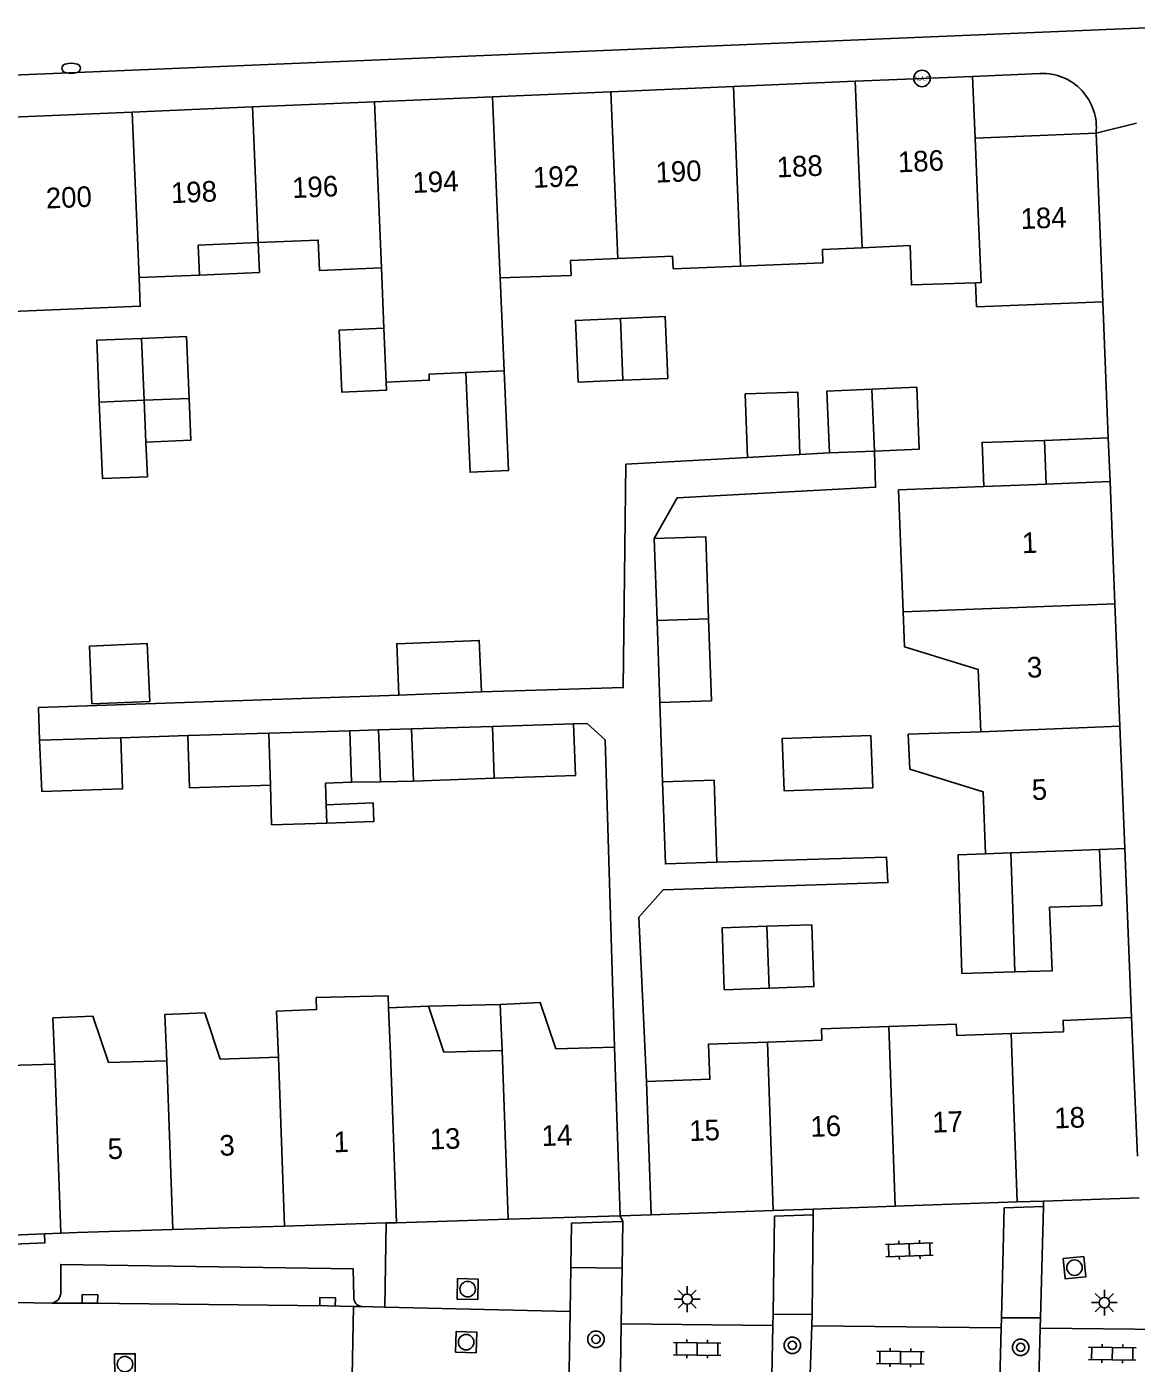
# Model space of a CAD drawing. Extents: x 132999 to 136000, y 398499 to 400501.
# Drawn here: x 133700.7 to 133754.4, y 398594.1 to 398658.9 of the extents above; entities that cross this region are included whole.
import ezdxf

# ---------------------------------------------------------------- set-up
doc = ezdxf.new("R2010")
doc.units = 0
for name, color, linetype in [('gg-afsc-erfafscheiding', 7, 'Continuous'), ('gg-afsc-muur', 7, 'Continuous'), ('gg-anno-huisnummerreeks BGT', 7, 'Continuous'), ('gg-bbg-bijgebouw', 7, 'Continuous'), ('gg-bbg-gedigitaliseerde bebouwing', 7, 'Continuous'), ('gg-bbg-gedigitaliseerde bijgebouw', 7, 'Continuous'), ('gg-bbg-hoofdgebouw', 7, 'Continuous'), ('gg-bbg-luifel en loopbrug', 7, 'Continuous'), ('gg-bbg-tussenscheiding', 7, 'Continuous'), ('gg-knt-verharding', 7, 'Continuous'), ('gg-knt-verharding nz', 7, 'Continuous'), ('gt-grn-weggrens', 7, 'Continuous'), ('gt-symb-boom', 7, 'Continuous'), ('gt-symb-brandkraan', 7, 'Continuous'), ('gt-symb-hoogtemerk', 7, 'Continuous'), ('gt-symb-klinker verharding', 7, 'Continuous'), ('gt-symb-kolk', 7, 'Continuous'), ('gt-symb-lichtmast', 7, 'Continuous'), ('gt-symb-rioolschacht', 7, 'Continuous')]:
    doc.layers.add(name, color=color, linetype=linetype)

# ---------------------------------------------------------------- blocks, each defined once
blk = doc.blocks.new('gt0-HMERK')
at = {"layer": 'gt-symb-hoogtemerk'}
blk.add_circle((0, 0), 0.4, dxfattribs=at)
blk.add_text('N.A.P', height=0.2, dxfattribs=at).set_placement((-0.354, -0.1))
blk = doc.blocks.new('gt0-BR')
at = {"layer": 'gt-symb-brandkraan'}
for centre, radius, start, end in [((-0.244, 0), 0.206, 107.56694, 252.43307), ((0.599, -2.664), 3, 106.89205, 107.56694), ((0, -0.691), 0.938, 73.10799, 106.89205), ((-0.599, -2.664), 3, 72.43309, 73.10799), ((0.244, 0), 0.206, 287.56695, 72.43309), ((0.599, 2.664), 3, 252.43307, 253.10797), ((0, 0.691), 0.938, 253.10797, 286.89206), ((-0.599, 2.664), 3, 286.89206, 287.56695)]:
    blk.add_arc(centre, radius, start, end, dxfattribs=at)
blk = doc.blocks.new('gt0-RS')
at = {"layer": 'gt-symb-rioolschacht'}
blk.add_lwpolyline([(-0.5, -0.5), (0.5, -0.5), (0.5, 0.5), (-0.5, 0.5)], close=True, dxfattribs=at)
blk.add_circle((0, 0), 0.375, dxfattribs=at)
blk = doc.blocks.new('gt0-LMAST')
at = {"layer": 'gt-symb-lichtmast'}
for p, q in [((-0.182, 0.173), (-0.447, 0.438)), ((-0.005, 0.246), (-0.005, 0.621)), ((0.172, 0.173), (0.437, 0.438)), ((-0.255, -0.004), (-0.63, -0.004)), ((-0.182, -0.181), (-0.447, -0.446)), ((-0.005, -0.254), (-0.005, -0.629)), ((0.437, -0.446), (0.172, -0.181)), ((0.245, -0.004), (0.62, -0.004))]:
    blk.add_line(p, q, dxfattribs=at)
blk.add_circle((-0.005, -0.004), 0.25, dxfattribs=at)
blk = doc.blocks.new('gt0-KL1')
at = {"layer": 'gt-symb-klinker verharding'}
for p, q in [((-1.15, 0.3), (1.15, 0.3)), ((-1, -0.3), (-1, 0.3)), ((-0.5, 0.3), (-0.5, 0.45)), ((0, -0.3), (0, 0.3)), ((0.5, 0.3), (0.5, 0.45)), ((1, -0.3), (1, 0.3)), ((-1.15, -0.3), (1.15, -0.3)), ((-0.5, -0.45), (-0.5, -0.3)), ((0.5, -0.45), (0.5, -0.3))]:
    blk.add_line(p, q, dxfattribs=at)
blk = doc.blocks.new('gt0-BOOM')
at = {"layer": 'gt-symb-boom'}
for radius in [0.4, 0.2]:
    blk.add_circle((0, 0), radius, dxfattribs=at)
blk = doc.blocks.new('gt0-KOLK')
at = {"layer": 'gt-symb-kolk'}
blk.add_lwpolyline([(0, 0), (0.375, 0), (0.375, 0.4), (-0.375, 0.4), (-0.375, 0), (0, 0)], dxfattribs=at)

msp = doc.modelspace()

# ---------------------------------------------------------------- linework, layer by layer
at = {"layer": 'gg-afsc-erfafscheiding'}
for p, q in [((133735.592, 398637.983), (133729.699, 398637.652)), ((133739.573, 398638.206), (133738.132, 398638.125)), ((133731.349, 398626.098), (133731.48, 398622.254)), ((133705.215, 398624.396), (133708.47, 398624.495))]:
    msp.add_line(p, q, dxfattribs=at)
for points in [[(133731.074, 398634.056), (133732.183, 398636.024), (133741.801, 398636.541), (133741.748, 398638.296)], [(133729.699, 398637.652), (133729.577, 398626.825), (133722.697, 398626.617)], [(133718.7, 398626.454), (133701.233, 398625.857), (133701.278, 398624.277)], [(133729.143, 398609.395), (133728.691, 398624.293), (133727.824, 398625.082), (133727.168, 398625.062)], [(133734.117, 398618.363), (133742.336, 398618.601), (133742.405, 398617.371), (133731.501, 398617.015), (133730.333, 398615.692), (133730.697, 398607.731)]]:
    msp.add_lwpolyline(points, dxfattribs=at)
at = {"layer": 'gg-afsc-muur'}
for p, q in [((133746.5, 398656.461), (133749.789, 398656.601)), ((133753.085, 398638.93), (133752.82, 398645.521)), ((133754.211, 398610.825), (133753.88, 398619.021))]:
    msp.add_line(p, q, dxfattribs=at)
msp.add_arc((133749.889, 398653.986), 2.617, 353.75042, 92.17993, dxfattribs=at)
at = {"layer": 'gg-bbg-bijgebouw'}
for p, q in [((133750.07, 398636.691), (133749.99, 398638.801)), ((133748.556, 398613.039), (133745.978, 398612.961))]:
    msp.add_line(p, q, dxfattribs=at)
for points in [[(133749.99, 398638.801), (133746.963, 398638.716), (133747.046, 398636.575)], [(133748.556, 398613.039), (133750.366, 398613.094), (133750.232, 398616.178)]]:
    msp.add_lwpolyline(points, dxfattribs=at)
at = {"layer": 'gg-bbg-gedigitaliseerde bebouwing'}
for p, q in [((133741.15, 398648.154), (133739.227, 398648.073)), ((133743.478, 398648.253), (133741.15, 398648.154)), ((133729.312, 398647.628), (133727.024, 398647.531)), ((133731.967, 398647.741), (133729.312, 398647.628)), ((133709.038, 398646.827), (133706.106, 398646.704)), ((133717.854, 398647.18), (133717.976, 398644.244)), ((133723.603, 398646.691), (133723.799, 398642.184)), ((133746.693, 398645.293), (133746.65, 398646.454)), ((133723.799, 398642.184), (133721.941, 398642.105)), ((133742.909, 398636.415), (133743.146, 398630.491)), ((133743.146, 398630.491), (133743.213, 398628.806)), ((133743.391, 398624.563), (133746.899, 398624.683)), ((133718.19, 398611.303), (133720.128, 398611.386)), ((133720.128, 398611.386), (133720.884, 398609.144)), ((133723.706, 398609.23), (133723.61, 398611.468)), ((133750.917, 398610.141), (133748.378, 398610.053)), ((133729.143, 398609.395), (133726.304, 398609.309)), ((133729.42, 398601.211), (133729.143, 398609.395)), ((133707.446, 398608.736), (133704.624, 398608.651)), ((133712.866, 398608.901), (133710.044, 398608.815)), ((133723.706, 398609.23), (133720.884, 398609.144)), ((133702.026, 398608.572), (133699.204, 398608.486)), ((133730.697, 398607.731), (133730.93, 398601.271))]:
    msp.add_line(p, q, dxfattribs=at)
for points in [[(133711.882, 398648.4), (133708.977, 398648.278), (133709.038, 398646.827)], [(133717.854, 398647.18), (133714.849, 398647.053), (133714.787, 398648.522), (133711.882, 398648.4)], [(133746.65, 398646.454), (133743.543, 398646.348), (133743.478, 398648.253)], [(133723.603, 398646.691), (133727.049, 398646.809), (133727.024, 398647.531)], [(133735.258, 398647.255), (133731.991, 398647.129), (133731.967, 398647.741)], [(133735.258, 398647.255), (133739.255, 398647.425), (133739.227, 398648.073)], [(133699.882, 398647.271), (133699.976, 398645.055), (133706.165, 398645.318), (133706.106, 398646.704)], [(133721.941, 398642.105), (133720.163, 398642.029), (133720.175, 398641.73), (133718.085, 398641.641)], [(133743.213, 398628.806), (133746.779, 398627.701), (133746.899, 398624.683)], [(133743.391, 398624.563), (133743.459, 398622.874), (133747.014, 398621.773), (133747.134, 398618.762)], [(133712.866, 398608.901), (133712.77, 398611.139), (133714.708, 398611.222), (133714.695, 398611.798), (133718.177, 398611.879), (133718.19, 398611.303)], [(133723.61, 398611.468), (133725.548, 398611.551), (133726.304, 398609.309)], [(133702.026, 398608.572), (133701.93, 398610.81), (133703.868, 398610.893), (133704.624, 398608.651)], [(133707.446, 398608.736), (133707.35, 398610.974), (133709.288, 398611.057), (133710.044, 398608.815)], [(133736.558, 398609.643), (133739.199, 398609.735), (133739.18, 398610.274), (133742.448, 398610.388)], [(133748.378, 398610.053), (133745.735, 398609.961), (133745.716, 398610.501), (133742.448, 398610.388)], [(133736.558, 398609.643), (133733.714, 398609.545), (133733.775, 398607.841), (133730.697, 398607.731)]]:
    msp.add_lwpolyline(points, dxfattribs=at)
at = {"layer": 'gg-bbg-gedigitaliseerde bijgebouw'}
for p, q in [((133706.354, 398640.757), (133704.18, 398640.667)), ((133708.529, 398640.847), (133706.354, 398640.757)), ((133738.132, 398638.125), (133735.592, 398637.983)), ((133741.748, 398638.296), (133739.573, 398638.206)), ((133731.074, 398634.056), (133731.212, 398630.077)), ((133731.212, 398630.077), (133731.349, 398626.098)), ((133718.7, 398626.454), (133722.697, 398626.617)), ((133719.316, 398624.824), (133723.242, 398624.943)), ((133719.404, 398622.293), (133719.316, 398624.824)), ((133723.242, 398624.943), (133727.168, 398625.062)), ((133701.278, 398624.277), (133705.215, 398624.396)), ((133708.47, 398624.495), (133712.396, 398624.614)), ((133712.396, 398624.614), (133716.322, 398624.733)), ((133716.322, 398624.733), (133716.408, 398622.235)), ((133723.318, 398622.428), (133719.404, 398622.293)), ((133715.179, 398621.149), (133715.206, 398620.258))]:
    msp.add_line(p, q, dxfattribs=at)
for points in [[(133718.085, 398641.641), (133718.101, 398641.247), (133715.926, 398641.156), (133715.802, 398644.153), (133717.976, 398644.244)], [(133729.56, 398641.725), (133727.385, 398641.635), (133727.259, 398644.631), (133729.434, 398644.722)], [(133729.434, 398644.722), (133731.609, 398644.813), (133731.734, 398641.815), (133729.56, 398641.725)], [(133704.18, 398640.667), (133704.054, 398643.663), (133706.229, 398643.754)], [(133706.229, 398643.754), (133708.404, 398643.845), (133708.529, 398640.847)], [(133735.592, 398637.983), (133735.487, 398641.066), (133738.029, 398641.153), (133738.132, 398638.125)], [(133739.573, 398638.206), (133739.447, 398641.202), (133741.622, 398641.293)], [(133741.622, 398641.293), (133743.797, 398641.384), (133743.922, 398638.386), (133741.748, 398638.296)], [(133731.074, 398634.056), (133733.572, 398634.142), (133733.71, 398630.163)], [(133733.71, 398630.163), (133733.847, 398626.185), (133731.349, 398626.098)], [(133703.705, 398628.838), (133706.502, 398628.956), (133706.62, 398626.159), (133703.823, 398626.041), (133703.705, 398628.838)], [(133722.697, 398626.617), (133722.595, 398629.115), (133718.598, 398628.952), (133718.7, 398626.454)], [(133727.168, 398625.062), (133727.254, 398622.564), (133723.318, 398622.428)], [(133705.215, 398624.396), (133705.3, 398621.915), (133701.397, 398621.78), (133701.278, 398624.277)], [(133712.472, 398622.099), (133708.558, 398621.964), (133708.47, 398624.495)], [(133741.582, 398624.501), (133741.669, 398621.971), (133737.371, 398621.824), (133737.284, 398624.354), (133741.582, 398624.501)], [(133716.408, 398622.235), (133715.147, 398622.191), (133715.179, 398621.149)], [(133734.117, 398618.363), (133733.978, 398622.341), (133731.48, 398622.254)], [(133731.48, 398622.254), (133731.619, 398618.276), (133734.117, 398618.363)], [(133715.206, 398620.258), (133712.53, 398620.177), (133712.472, 398622.099)], [(133750.232, 398616.178), (133752.766, 398616.26), (133752.661, 398618.974)], [(133745.978, 398612.961), (133745.804, 398618.711), (133747.134, 398618.762)], [(133736.538, 398615.252), (133734.363, 398615.176), (133734.467, 398612.178), (133736.642, 398612.254)], [(133736.642, 398612.254), (133738.815, 398612.329), (133738.711, 398615.327), (133736.538, 398615.252)]]:
    msp.add_lwpolyline(points, dxfattribs=at)
at = {"layer": 'gg-bbg-hoofdgebouw'}
for p, q in [((133728.968, 398655.716), (133734.922, 398655.969)), ((133734.922, 398655.969), (133740.808, 398656.219)), ((133740.808, 398656.219), (133746.5, 398656.461)), ((133746.63, 398653.471), (133746.5, 398656.461)), ((133717.512, 398655.229), (133723.234, 398655.472)), ((133723.234, 398655.472), (133728.968, 398655.716)), ((133699.576, 398654.467), (133705.765, 398654.73)), ((133705.765, 398654.73), (133711.602, 398654.978)), ((133711.602, 398654.978), (133717.512, 398655.229)), ((133752.49, 398653.701), (133746.63, 398653.471)), ((133752.82, 398645.521), (133752.49, 398653.701)), ((133752.82, 398645.521), (133746.693, 398645.293)), ((133747.046, 398636.575), (133742.909, 398636.415)), ((133750.07, 398636.691), (133753.17, 398636.811)), ((133753.407, 398630.881), (133753.17, 398636.811)), ((133753.643, 398624.951), (133753.407, 398630.881)), ((133753.88, 398619.021), (133753.643, 398624.951)), ((133753.88, 398619.021), (133752.661, 398618.974)), ((133754.494, 398604.104), (133754.211, 398610.825)), ((133736.84, 398601.476), (133730.93, 398601.271)), ((133738.777, 398601.543), (133736.84, 398601.476)), ((133742.75, 398601.681), (133738.777, 398601.543)), ((133748.66, 398601.886), (133742.75, 398601.681)), ((133749.947, 398601.931), (133748.66, 398601.886)), ((133754.578, 398602.091), (133749.947, 398601.931)), ((133713.161, 398600.719), (133718.088, 398600.868)), ((133718.088, 398600.868), (133718.581, 398600.883)), ((133718.581, 398600.883), (133724.001, 398601.047)), ((133724.001, 398601.047), (133729.42, 398601.211)), ((133698.523, 398600.218), (133701.527, 398600.347)), ((133701.527, 398600.347), (133702.32, 398600.381)), ((133707.74, 398600.555), (133713.161, 398600.719))]:
    msp.add_line(p, q, dxfattribs=at)
for points in [[(133754.211, 398610.825), (133750.894, 398610.686), (133750.917, 398610.141)], [(133702.32, 398600.381), (133703.105, 398600.415), (133707.74, 398600.555)]]:
    msp.add_lwpolyline(points, dxfattribs=at)
at = {"layer": 'gg-bbg-luifel en loopbrug'}
for p, q in [((133706.354, 398640.757), (133706.439, 398638.727)), ((133749.99, 398638.801), (133753.085, 398638.93)), ((133753.17, 398636.811), (133753.085, 398638.93)), ((133719.316, 398624.824), (133717.712, 398624.775)), ((133717.712, 398624.775), (133716.322, 398624.733)), ((133717.802, 398622.262), (133717.712, 398624.775)), ((133717.802, 398622.262), (133716.408, 398622.235)), ((133719.404, 398622.293), (133717.802, 398622.262)), ((133720.128, 398611.386), (133723.61, 398611.468))]:
    msp.add_line(p, q, dxfattribs=at)
for points in [[(133709.038, 398646.827), (133711.943, 398646.948), (133711.882, 398648.4)], [(133721.941, 398642.105), (133722.147, 398637.267), (133724.005, 398637.347), (133723.799, 398642.184)], [(133706.439, 398638.727), (133706.509, 398637.049), (133704.336, 398636.959), (133704.18, 398640.667)], [(133708.529, 398640.847), (133708.614, 398638.818), (133706.439, 398638.727)], [(133715.206, 398620.258), (133717.48, 398620.34), (133717.448, 398621.231), (133715.179, 398621.149)]]:
    msp.add_lwpolyline(points, dxfattribs=at)
at = {"layer": 'gg-bbg-tussenscheiding'}
for p, q in [((133734.922, 398655.969), (133735.258, 398647.255)), ((133740.808, 398656.219), (133741.15, 398648.154)), ((133723.234, 398655.472), (133723.514, 398648.87)), ((133728.968, 398655.716), (133729.312, 398647.628)), ((133705.765, 398654.73), (133706.106, 398646.704)), ((133711.602, 398654.978), (133711.882, 398648.4)), ((133717.512, 398655.229), (133717.854, 398647.18)), ((133746.63, 398653.471), (133746.778, 398649.819)), ((133723.514, 398648.87), (133723.603, 398646.691)), ((133718.085, 398641.641), (133717.976, 398644.244)), ((133729.434, 398644.722), (133729.56, 398641.725)), ((133706.229, 398643.754), (133706.354, 398640.757)), ((133741.622, 398641.293), (133741.748, 398638.296)), ((133747.046, 398636.575), (133750.07, 398636.691)), ((133753.407, 398630.881), (133743.146, 398630.491)), ((133731.212, 398630.077), (133733.71, 398630.163)), ((133723.242, 398624.943), (133723.318, 398622.428)), ((133753.643, 398624.951), (133746.899, 398624.683)), ((133712.396, 398624.614), (133712.472, 398622.099)), ((133752.661, 398618.974), (133748.356, 398618.809)), ((133748.356, 398618.809), (133747.134, 398618.762)), ((133748.449, 398616.121), (133748.356, 398618.809)), ((133748.449, 398616.121), (133748.556, 398613.039)), ((133736.538, 398615.252), (133736.642, 398612.254)), ((133742.75, 398601.681), (133742.448, 398610.388)), ((133748.66, 398601.886), (133748.378, 398610.053)), ((133736.84, 398601.476), (133736.558, 398609.643)), ((133707.74, 398600.555), (133707.446, 398608.736)), ((133713.161, 398600.719), (133712.866, 398608.901)), ((133724.001, 398601.047), (133723.706, 398609.23)), ((133702.32, 398600.381), (133702.026, 398608.572))]:
    msp.add_line(p, q, dxfattribs=at)
for points in [[(133746.778, 398649.819), (133746.919, 398646.463), (133746.65, 398646.454)], [(133718.581, 398600.883), (133718.286, 398609.065), (133718.19, 398611.303)]]:
    msp.add_lwpolyline(points, dxfattribs=at)
at = {"layer": 'gg-knt-verharding'}
for p, q in [((133718.088, 398600.868), (133718.017, 398596.791)), ((133727.038, 398598.713), (133727.004, 398596.577)), ((133729.523, 398598.675), (133727.038, 398598.713)), ((133729.48, 398595.985), (133729.523, 398598.675)), ((133690.087, 398597.188), (133701.873, 398596.978)), ((133716.501, 398596.824), (133716.418, 398592.334)), ((133716.917, 398596.815), (133718.017, 398596.791)), ((133727.004, 398596.577), (133726.942, 398592.748)), ((133736.832, 398595.906), (133736.844, 398596.453)), ((133736.844, 398596.453), (133738.726, 398596.427)), ((133738.726, 398596.427), (133738.709, 398595.886)), ((133729.427, 398592.674), (133729.48, 398595.985)), ((133736.759, 398592.59), (133736.832, 398595.906)), ((133738.709, 398595.886), (133738.603, 398592.535)), ((133747.896, 398595.787), (133747.802, 398592.433)), ((133747.896, 398595.787), (133747.91, 398596.278)), ((133747.91, 398596.278), (133749.798, 398596.264)), ((133749.704, 398592.403), (133749.786, 398595.767)), ((133749.798, 398596.264), (133749.786, 398595.767))]:
    msp.add_line(p, q, dxfattribs=at)
for points in [[(133522.808, 398649.175), (133651.613, 398654.49), (133756.083, 398658.866)], [(133701.527, 398600.347), (133701.546, 398599.911), (133698.542, 398599.778), (133698.523, 398600.218)], [(133702.313, 398597.47), (133702.307, 398598.857), (133716.488, 398598.639), (133716.51, 398597.291)]]:
    msp.add_lwpolyline(points, dxfattribs=at)
for centre, radius, start, end in [((133701.782, 398597.502), 0.532, 279.86703, 356.51987), ((133716.945, 398597.251), 0.437, 174.73241, 266.33126)]:
    msp.add_arc(centre, radius, start, end, dxfattribs=at)
at = {"layer": 'gg-knt-verharding nz'}
for p, q in [((133749.944, 398601.663), (133749.798, 398596.264)), ((133729.523, 398598.675), (133729.559, 398600.946)), ((133738.774, 398601.261), (133738.726, 398596.427)), ((133716.917, 398596.815), (133716.501, 398596.824)), ((133718.017, 398596.791), (133727.004, 398596.577)), ((133729.48, 398595.985), (133736.832, 398595.906)), ((133738.709, 398595.886), (133747.896, 398595.787)), ((133749.786, 398595.767), (133756.727, 398595.692))]:
    msp.add_line(p, q, dxfattribs=at)
for points in [[(133747.91, 398596.278), (133748.036, 398601.601), (133749.944, 398601.663)], [(133729.559, 398600.946), (133727.072, 398600.861), (133727.038, 398598.713)], [(133736.844, 398596.453), (133736.901, 398601.197), (133738.774, 398601.261)], [(133716.501, 398596.824), (133715.236, 398596.852), (133703.721, 398596.989), (133701.873, 398596.978)]]:
    msp.add_lwpolyline(points, dxfattribs=at)
at = {"layer": 'gt-grn-weggrens'}
for p, q in [((133752.49, 398653.701), (133754.446, 398654.195)), ((133738.774, 398601.261), (133738.777, 398601.543)), ((133749.944, 398601.663), (133749.947, 398601.931)), ((133729.42, 398601.211), (133730.93, 398601.271)), ((133729.559, 398600.946), (133729.42, 398601.211))]:
    msp.add_line(p, q, dxfattribs=at)

# ---------------------------------------------------------------- block references
at = {"layer": 'gt-symb-boom'}
for p in [(133728.25, 398595.231), (133737.767, 398594.939), (133748.834, 398594.839)]:
    msp.add_blockref('gt0-BOOM', p, dxfattribs=at)
at = {"layer": 'gt-symb-brandkraan'}
msp.add_blockref('gt0-BR', (133702.815, 398656.852), dxfattribs=at)
at = {"layer": 'gt-symb-hoogtemerk'}
msp.add_blockref('gt0-HMERK', (133744.056, 398656.357), dxfattribs=at)
at = {"layer": 'gt-symb-klinker verharding'}
for p, rotation in [((133743.442, 398599.565), 2.006538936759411), ((133733.155, 398594.762), -0.6302281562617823), ((133753.278, 398594.532), 179.36977184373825), ((133743.008, 398594.337), -0.6302281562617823)]:
    msp.add_blockref('gt0-KL1', p, dxfattribs=dict(at, rotation=rotation))
at = {"layer": 'gt-symb-kolk'}
for p, rotation in [((133703.721, 398596.989), -0.6778339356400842), ((133715.236, 398596.852), -1.2751815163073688)]:
    msp.add_blockref('gt0-KOLK', p, dxfattribs=dict(at, rotation=rotation))
at = {"layer": 'gt-symb-lichtmast'}
for p in [(133732.679, 398597.179), (133752.9, 398597.013)]:
    msp.add_blockref('gt0-LMAST', p, dxfattribs=at)
at = {"layer": 'gt-symb-rioolschacht'}
for p, rotation in [((133751.446, 398598.702), -174.48902304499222), ((133722.033, 398597.663), 178.62516521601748), ((133721.958, 398595.091), -2.350159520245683), ((133705.422, 398594.024), 0.28647650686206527)]:
    msp.add_blockref('gt0-RS', p, dxfattribs=dict(at, rotation=rotation))

# ---------------------------------------------------------------- texts
at = {"layer": 'gg-anno-huisnummerreeks BGT'}
for s, rotation, p in [('186', 2.4, (133742.904, 398651.804)), ('192', 2.5, (133725.22, 398651.05)), ('190', 2.4, (133731.16, 398651.305)), ('188', 2.4, (133737.032, 398651.555)), ('198', 2.4, (133707.672, 398650.307)), ('196', 2.4, (133713.544, 398650.556)), ('194', 2.4, (133719.38, 398650.804)), ('200', 2.4, (133701.608, 398650.049)), ('184', 2.2, (133748.849, 398649.055)), ('1', 2.3, (133748.917, 398633.336)), ('3', 2.3, (133749.158, 398627.3)), ('5', 2.3, (133749.394, 398621.369)), ('16', 2, (133738.662, 398605.041)), ('17', 2, (133744.568, 398605.246)), ('18', 2, (133750.482, 398605.451)), ('13', 1.7, (133720.209, 398604.434)), ('14', 1.7, (133725.628, 398604.598)), ('15', 2, (133732.789, 398604.837)), ('5', 1.7, (133704.595, 398603.961)), ('3', 1.7, (133710.016, 398604.125)), ('1', 1.7, (133715.543, 398604.292))]:
    msp.add_text(s, height=1, rotation=rotation, dxfattribs=at).set_placement(p)

doc.saveas('drawing.dxf')
